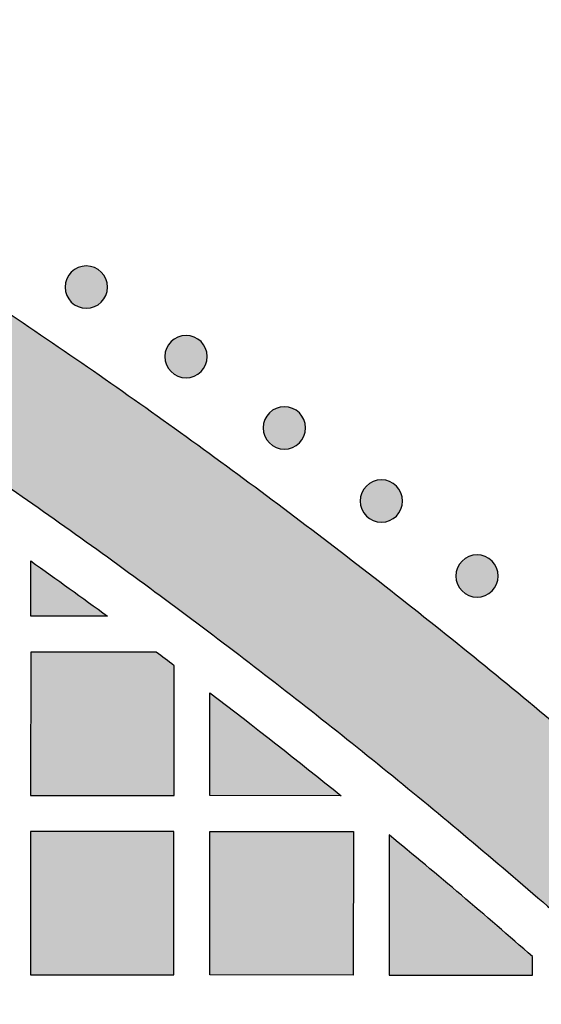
# Model space of a CAD drawing. Header units: millimetres. Extents: x -3873 to -97, y 912 to 4165.
# Tile 355 of 656: x -3028 to -2984, y 1847 to 1929. Entities that reach past the tile are written whole.
import ezdxf

# ---------------------------------------------------------------- set-up
doc = ezdxf.new("R2010")
doc.units = ezdxf.units.MM
doc.layers.add('pattern', color=7, linetype='Continuous', true_color=0x000000)

msp = doc.modelspace()

# ---------------------------------------------------------------- hatches: boundary and pattern name
at = {"layer": 'pattern'}
for points in [[(-2947.833, 1837.914), (-2954.574, 1844.549), (-2961.439, 1851.073), (-2968.426, 1857.481), (-2975.53, 1863.77), (-2982.75, 1869.936), (-2990.082, 1875.978), (-2997.522, 1881.891), (-3005.068, 1887.673), (-3012.716, 1893.321), (-3020.461, 1898.833), (-3028.301, 1904.205), (-3036.232, 1909.437), (-3044.249, 1914.525), (-3052.349, 1919.467), (-3060.528, 1924.261), (-3068.782, 1928.906), (-3067.068, 1914.178), (-3052.065, 1905.251), (-3037.344, 1895.816), (-3022.932, 1885.888), (-3008.853, 1875.481), (-2995.131, 1864.614), (-2981.789, 1853.304), (-2968.847, 1841.571), (-2956.326, 1829.436), (-2944.216, 1816.892), (-2932.507, 1803.928), (-2921.223, 1790.564), (-2910.382, 1776.822), (-2900.002, 1762.723), (-2890.101, 1748.292), (-2880.695, 1733.554), (-2871.796, 1718.533), (-2857.071, 1716.791), (-2861.7, 1725.054), (-2866.479, 1733.242), (-2871.406, 1741.352), (-2876.478, 1749.379), (-2881.695, 1757.319), (-2887.052, 1765.169), (-2892.549, 1772.925), (-2898.183, 1780.584), (-2903.95, 1788.14), (-2909.849, 1795.592), (-2915.877, 1802.935), (-2922.03, 1810.167), (-2928.305, 1817.284), (-2934.699, 1824.282), (-2941.21, 1831.16)], [(-3023.247, 1907.785), (-3023.219, 1907.813), (-3023.19, 1907.84), (-3023.16, 1907.866), (-3023.129, 1907.893), (-3023.097, 1907.918), (-3023.065, 1907.944), (-3023.032, 1907.968), (-3022.998, 1907.992), (-3022.963, 1908.016), (-3022.927, 1908.038), (-3022.89, 1908.06), (-3022.853, 1908.082), (-3022.815, 1908.102), (-3022.776, 1908.122), (-3022.737, 1908.14), (-3022.697, 1908.158), (-3022.656, 1908.175), (-3022.615, 1908.191), (-3022.573, 1908.206), (-3022.53, 1908.221), (-3022.487, 1908.234), (-3022.444, 1908.246), (-3022.4, 1908.256), (-3022.355, 1908.266), (-3022.311, 1908.275), (-3022.266, 1908.283), (-3022.221, 1908.289), (-3022.175, 1908.294), (-3022.129, 1908.298), (-3022.084, 1908.301), (-3022.038, 1908.303), (-3021.992, 1908.304), (-3021.946, 1908.303), (-3021.9, 1908.301), (-3021.854, 1908.298), (-3021.809, 1908.294), (-3021.763, 1908.289), (-3021.718, 1908.282), (-3021.673, 1908.274), (-3021.628, 1908.266), (-3021.584, 1908.256), (-3021.54, 1908.245), (-3021.497, 1908.233), (-3021.454, 1908.22), (-3021.411, 1908.205), (-3021.369, 1908.19), (-3021.328, 1908.174), (-3021.287, 1908.157), (-3021.247, 1908.139), (-3021.208, 1908.12), (-3021.169, 1908.1), (-3021.131, 1908.08), (-3021.094, 1908.059), (-3021.057, 1908.037), (-3021.022, 1908.014), (-3020.987, 1907.99), (-3020.953, 1907.966), (-3020.919, 1907.942), (-3020.887, 1907.916), (-3020.855, 1907.891), (-3020.825, 1907.864), (-3020.795, 1907.837), (-3020.766, 1907.81), (-3020.738, 1907.783), (-3020.71, 1907.755), (-3020.683, 1907.726), (-3020.656, 1907.696), (-3020.63, 1907.665), (-3020.604, 1907.633), (-3020.579, 1907.601), (-3020.555, 1907.567), (-3020.531, 1907.533), (-3020.507, 1907.498), (-3020.485, 1907.463), (-3020.463, 1907.426), (-3020.441, 1907.389), (-3020.421, 1907.351), (-3020.401, 1907.312), (-3020.382, 1907.273), (-3020.365, 1907.232), (-3020.348, 1907.192), (-3020.332, 1907.15), (-3020.316, 1907.108), (-3020.302, 1907.066), (-3020.289, 1907.023), (-3020.277, 1906.979), (-3020.266, 1906.936), (-3020.257, 1906.891), (-3020.248, 1906.847), (-3020.24, 1906.802), (-3020.234, 1906.756), (-3020.229, 1906.711), (-3020.224, 1906.665), (-3020.222, 1906.619), (-3020.22, 1906.574), (-3020.219, 1906.528), (-3020.22, 1906.482), (-3020.222, 1906.436), (-3020.225, 1906.39), (-3020.229, 1906.344), (-3020.234, 1906.299), (-3020.241, 1906.254), (-3020.248, 1906.209), (-3020.257, 1906.164), (-3020.267, 1906.12), (-3020.278, 1906.076), (-3020.29, 1906.032), (-3020.303, 1905.989), (-3020.318, 1905.947), (-3020.333, 1905.905), (-3020.349, 1905.864), (-3020.366, 1905.823), (-3020.384, 1905.783), (-3020.403, 1905.744), (-3020.422, 1905.705), (-3020.443, 1905.667), (-3020.464, 1905.63), (-3020.486, 1905.593), (-3020.509, 1905.557), (-3020.533, 1905.523), (-3020.557, 1905.488), (-3020.581, 1905.455), (-3020.607, 1905.423), (-3020.632, 1905.391), (-3020.659, 1905.36), (-3020.685, 1905.331), (-3020.713, 1905.302), (-3020.74, 1905.273), (-3020.768, 1905.246), (-3020.797, 1905.219), (-3020.827, 1905.192), (-3020.858, 1905.166), (-3020.89, 1905.14), (-3020.922, 1905.115), (-3020.955, 1905.09), (-3020.99, 1905.066), (-3021.025, 1905.043), (-3021.06, 1905.02), (-3021.097, 1904.998), (-3021.134, 1904.977), (-3021.172, 1904.957), (-3021.211, 1904.937), (-3021.25, 1904.918), (-3021.29, 1904.9), (-3021.331, 1904.883), (-3021.373, 1904.867), (-3021.414, 1904.852), (-3021.457, 1904.838), (-3021.5, 1904.825), (-3021.543, 1904.813), (-3021.587, 1904.802), (-3021.632, 1904.792), (-3021.676, 1904.784), (-3021.721, 1904.776), (-3021.767, 1904.77), (-3021.812, 1904.764), (-3021.858, 1904.76), (-3021.903, 1904.757), (-3021.949, 1904.756), (-3021.995, 1904.755), (-3022.041, 1904.756), (-3022.087, 1904.757), (-3022.133, 1904.76), (-3022.179, 1904.765), (-3022.224, 1904.77), (-3022.269, 1904.777), (-3022.314, 1904.784), (-3022.359, 1904.793), (-3022.403, 1904.803), (-3022.447, 1904.814), (-3022.49, 1904.826), (-3022.533, 1904.839), (-3022.576, 1904.853), (-3022.618, 1904.868), (-3022.659, 1904.885), (-3022.7, 1904.902), (-3022.74, 1904.92), (-3022.779, 1904.938), (-3022.818, 1904.958), (-3022.856, 1904.979), (-3022.893, 1905), (-3022.93, 1905.022), (-3022.965, 1905.045), (-3023, 1905.068), (-3023.034, 1905.092), (-3023.068, 1905.117), (-3023.1, 1905.142), (-3023.132, 1905.168), (-3023.162, 1905.194), (-3023.192, 1905.221), (-3023.221, 1905.248), (-3023.249, 1905.276), (-3023.277, 1905.304), (-3023.304, 1905.333), (-3023.331, 1905.363), (-3023.357, 1905.394), (-3023.383, 1905.425), (-3023.408, 1905.458), (-3023.432, 1905.491), (-3023.457, 1905.525), (-3023.48, 1905.56), (-3023.503, 1905.596), (-3023.525, 1905.633), (-3023.546, 1905.67), (-3023.566, 1905.708), (-3023.586, 1905.747), (-3023.605, 1905.786), (-3023.623, 1905.826), (-3023.64, 1905.867), (-3023.656, 1905.908), (-3023.671, 1905.95), (-3023.685, 1905.993), (-3023.698, 1906.036), (-3023.71, 1906.079), (-3023.721, 1906.123), (-3023.731, 1906.167), (-3023.739, 1906.212), (-3023.747, 1906.257), (-3023.753, 1906.302), (-3023.759, 1906.348), (-3023.763, 1906.393), (-3023.766, 1906.439), (-3023.767, 1906.485), (-3023.768, 1906.531), (-3023.767, 1906.577), (-3023.765, 1906.623), (-3023.762, 1906.669), (-3023.758, 1906.714), (-3023.753, 1906.76), (-3023.746, 1906.805), (-3023.739, 1906.85), (-3023.73, 1906.895), (-3023.72, 1906.939), (-3023.709, 1906.983), (-3023.697, 1907.026), (-3023.684, 1907.069), (-3023.67, 1907.112), (-3023.654, 1907.154), (-3023.638, 1907.195), (-3023.621, 1907.236), (-3023.603, 1907.276), (-3023.584, 1907.315), (-3023.565, 1907.354), (-3023.544, 1907.392), (-3023.523, 1907.429), (-3023.501, 1907.465), (-3023.478, 1907.501), (-3023.455, 1907.536), (-3023.431, 1907.57), (-3023.406, 1907.603), (-3023.381, 1907.636), (-3023.355, 1907.667), (-3023.328, 1907.698), (-3023.302, 1907.728), (-3023.275, 1907.757)], [(-3014.91, 1901.972), (-3014.882, 1902), (-3014.853, 1902.027), (-3014.823, 1902.054), (-3014.792, 1902.08), (-3014.76, 1902.106), (-3014.728, 1902.131), (-3014.695, 1902.155), (-3014.66, 1902.179), (-3014.625, 1902.203), (-3014.59, 1902.225), (-3014.553, 1902.247), (-3014.516, 1902.269), (-3014.478, 1902.289), (-3014.439, 1902.309), (-3014.4, 1902.328), (-3014.36, 1902.345), (-3014.319, 1902.362), (-3014.277, 1902.379), (-3014.236, 1902.394), (-3014.193, 1902.408), (-3014.15, 1902.421), (-3014.107, 1902.433), (-3014.063, 1902.444), (-3014.018, 1902.453), (-3013.974, 1902.462), (-3013.929, 1902.47), (-3013.883, 1902.476), (-3013.838, 1902.481), (-3013.792, 1902.486), (-3013.747, 1902.488), (-3013.701, 1902.49), (-3013.655, 1902.491), (-3013.609, 1902.49), (-3013.563, 1902.488), (-3013.517, 1902.485), (-3013.471, 1902.481), (-3013.426, 1902.476), (-3013.381, 1902.469), (-3013.336, 1902.462), (-3013.291, 1902.453), (-3013.247, 1902.443), (-3013.203, 1902.432), (-3013.16, 1902.42), (-3013.117, 1902.407), (-3013.074, 1902.392), (-3013.032, 1902.377), (-3012.991, 1902.361), (-3012.95, 1902.344), (-3012.91, 1902.326), (-3012.871, 1902.307), (-3012.832, 1902.288), (-3012.794, 1902.267), (-3012.757, 1902.246), (-3012.72, 1902.224), (-3012.685, 1902.201), (-3012.65, 1902.177), (-3012.616, 1902.153), (-3012.582, 1902.129), (-3012.55, 1902.103), (-3012.518, 1902.078), (-3012.488, 1902.051), (-3012.458, 1902.025), (-3012.429, 1901.997), (-3012.401, 1901.97), (-3012.373, 1901.942), (-3012.346, 1901.913), (-3012.319, 1901.883), (-3012.293, 1901.852), (-3012.267, 1901.82), (-3012.242, 1901.788), (-3012.217, 1901.755), (-3012.193, 1901.72), (-3012.17, 1901.685), (-3012.147, 1901.65), (-3012.125, 1901.613), (-3012.104, 1901.576), (-3012.084, 1901.538), (-3012.064, 1901.499), (-3012.045, 1901.46), (-3012.027, 1901.42), (-3012.01, 1901.379), (-3011.994, 1901.337), (-3011.979, 1901.296), (-3011.965, 1901.253), (-3011.952, 1901.21), (-3011.94, 1901.167), (-3011.929, 1901.123), (-3011.919, 1901.078), (-3011.911, 1901.034), (-3011.903, 1900.989), (-3011.897, 1900.943), (-3011.891, 1900.898), (-3011.887, 1900.852), (-3011.884, 1900.807), (-3011.883, 1900.761), (-3011.882, 1900.715), (-3011.883, 1900.669), (-3011.885, 1900.623), (-3011.888, 1900.577), (-3011.892, 1900.532), (-3011.897, 1900.486), (-3011.904, 1900.441), (-3011.911, 1900.396), (-3011.92, 1900.351), (-3011.93, 1900.307), (-3011.941, 1900.263), (-3011.953, 1900.22), (-3011.966, 1900.177), (-3011.98, 1900.134), (-3011.996, 1900.092), (-3012.012, 1900.051), (-3012.029, 1900.01), (-3012.047, 1899.97), (-3012.066, 1899.931), (-3012.085, 1899.892), (-3012.106, 1899.854), (-3012.127, 1899.817), (-3012.149, 1899.78), (-3012.172, 1899.745), (-3012.195, 1899.71), (-3012.219, 1899.676), (-3012.244, 1899.642), (-3012.269, 1899.61), (-3012.295, 1899.578), (-3012.321, 1899.548), (-3012.348, 1899.518), (-3012.375, 1899.489), (-3012.403, 1899.461), (-3012.431, 1899.433), (-3012.46, 1899.406), (-3012.49, 1899.379), (-3012.521, 1899.353), (-3012.553, 1899.327), (-3012.585, 1899.302), (-3012.618, 1899.278), (-3012.652, 1899.254), (-3012.687, 1899.23), (-3012.723, 1899.207), (-3012.76, 1899.185), (-3012.797, 1899.164), (-3012.835, 1899.144), (-3012.874, 1899.124), (-3012.913, 1899.105), (-3012.953, 1899.087), (-3012.994, 1899.07), (-3013.035, 1899.054), (-3013.077, 1899.039), (-3013.12, 1899.025), (-3013.163, 1899.012), (-3013.206, 1899), (-3013.25, 1898.989), (-3013.294, 1898.979), (-3013.339, 1898.971), (-3013.384, 1898.963), (-3013.429, 1898.957), (-3013.475, 1898.951), (-3013.521, 1898.947), (-3013.566, 1898.944), (-3013.612, 1898.943), (-3013.658, 1898.942), (-3013.704, 1898.943), (-3013.75, 1898.945), (-3013.796, 1898.948), (-3013.841, 1898.952), (-3013.887, 1898.957), (-3013.932, 1898.964), (-3013.977, 1898.971), (-3014.022, 1898.98), (-3014.066, 1898.99), (-3014.11, 1899.001), (-3014.153, 1899.013), (-3014.196, 1899.026), (-3014.239, 1899.04), (-3014.281, 1899.056), (-3014.322, 1899.072), (-3014.363, 1899.089), (-3014.403, 1899.107), (-3014.442, 1899.126), (-3014.481, 1899.145), (-3014.519, 1899.166), (-3014.556, 1899.187), (-3014.593, 1899.209), (-3014.628, 1899.232), (-3014.663, 1899.255), (-3014.697, 1899.28), (-3014.731, 1899.304), (-3014.763, 1899.329), (-3014.795, 1899.355), (-3014.825, 1899.382), (-3014.855, 1899.408), (-3014.884, 1899.435), (-3014.912, 1899.463), (-3014.94, 1899.491), (-3014.967, 1899.52), (-3014.994, 1899.55), (-3015.02, 1899.581), (-3015.046, 1899.613), (-3015.071, 1899.645), (-3015.095, 1899.678), (-3015.119, 1899.712), (-3015.143, 1899.747), (-3015.165, 1899.783), (-3015.187, 1899.82), (-3015.209, 1899.857), (-3015.229, 1899.895), (-3015.249, 1899.934), (-3015.268, 1899.973), (-3015.285, 1900.013), (-3015.302, 1900.054), (-3015.318, 1900.095), (-3015.334, 1900.137), (-3015.348, 1900.18), (-3015.361, 1900.223), (-3015.373, 1900.266), (-3015.384, 1900.31), (-3015.393, 1900.355), (-3015.402, 1900.399), (-3015.41, 1900.444), (-3015.416, 1900.489), (-3015.421, 1900.535), (-3015.426, 1900.581), (-3015.428, 1900.626), (-3015.43, 1900.672), (-3015.431, 1900.718), (-3015.43, 1900.764), (-3015.428, 1900.81), (-3015.425, 1900.856), (-3015.421, 1900.901), (-3015.416, 1900.947), (-3015.409, 1900.992), (-3015.402, 1901.037), (-3015.393, 1901.082), (-3015.383, 1901.126), (-3015.372, 1901.17), (-3015.36, 1901.213), (-3015.347, 1901.256), (-3015.332, 1901.299), (-3015.317, 1901.341), (-3015.301, 1901.382), (-3015.284, 1901.423), (-3015.266, 1901.463), (-3015.247, 1901.502), (-3015.228, 1901.541), (-3015.207, 1901.579), (-3015.186, 1901.616), (-3015.164, 1901.653), (-3015.141, 1901.688), (-3015.117, 1901.723), (-3015.093, 1901.757), (-3015.069, 1901.791), (-3015.043, 1901.823), (-3015.018, 1901.855), (-3014.991, 1901.885), (-3014.965, 1901.915), (-3014.937, 1901.944)], [(-3006.683, 1896.005), (-3006.655, 1896.032), (-3006.626, 1896.059), (-3006.596, 1896.086), (-3006.565, 1896.112), (-3006.533, 1896.138), (-3006.501, 1896.163), (-3006.468, 1896.188), (-3006.433, 1896.212), (-3006.398, 1896.235), (-3006.363, 1896.258), (-3006.326, 1896.28), (-3006.289, 1896.301), (-3006.251, 1896.321), (-3006.212, 1896.341), (-3006.173, 1896.36), (-3006.133, 1896.378), (-3006.092, 1896.395), (-3006.05, 1896.411), (-3006.009, 1896.426), (-3005.966, 1896.44), (-3005.923, 1896.453), (-3005.88, 1896.465), (-3005.836, 1896.476), (-3005.791, 1896.486), (-3005.747, 1896.494), (-3005.702, 1896.502), (-3005.656, 1896.508), (-3005.611, 1896.514), (-3005.565, 1896.518), (-3005.52, 1896.521), (-3005.474, 1896.522), (-3005.428, 1896.523), (-3005.382, 1896.522), (-3005.336, 1896.521), (-3005.29, 1896.518), (-3005.244, 1896.513), (-3005.199, 1896.508), (-3005.154, 1896.501), (-3005.109, 1896.494), (-3005.064, 1896.485), (-3005.02, 1896.475), (-3004.976, 1896.464), (-3004.933, 1896.452), (-3004.89, 1896.439), (-3004.847, 1896.425), (-3004.805, 1896.41), (-3004.764, 1896.393), (-3004.723, 1896.376), (-3004.683, 1896.358), (-3004.644, 1896.34), (-3004.605, 1896.32), (-3004.567, 1896.299), (-3004.53, 1896.278), (-3004.493, 1896.256), (-3004.458, 1896.233), (-3004.423, 1896.21), (-3004.389, 1896.186), (-3004.355, 1896.161), (-3004.323, 1896.136), (-3004.291, 1896.11), (-3004.261, 1896.084), (-3004.231, 1896.057), (-3004.202, 1896.03), (-3004.174, 1896.002), (-3004.146, 1895.974), (-3004.119, 1895.945), (-3004.092, 1895.915), (-3004.066, 1895.884), (-3004.04, 1895.853), (-3004.015, 1895.82), (-3003.991, 1895.787), (-3003.966, 1895.753), (-3003.943, 1895.718), (-3003.92, 1895.682), (-3003.898, 1895.645), (-3003.877, 1895.608), (-3003.857, 1895.57), (-3003.837, 1895.531), (-3003.818, 1895.492), (-3003.8, 1895.452), (-3003.783, 1895.411), (-3003.767, 1895.37), (-3003.752, 1895.328), (-3003.738, 1895.285), (-3003.725, 1895.242), (-3003.713, 1895.199), (-3003.702, 1895.155), (-3003.692, 1895.111), (-3003.684, 1895.066), (-3003.676, 1895.021), (-3003.67, 1894.976), (-3003.664, 1894.93), (-3003.66, 1894.885), (-3003.657, 1894.839), (-3003.656, 1894.793), (-3003.655, 1894.747), (-3003.656, 1894.701), (-3003.658, 1894.655), (-3003.661, 1894.609), (-3003.665, 1894.564), (-3003.67, 1894.518), (-3003.677, 1894.473), (-3003.684, 1894.428), (-3003.693, 1894.383), (-3003.703, 1894.339), (-3003.714, 1894.295), (-3003.726, 1894.252), (-3003.739, 1894.209), (-3003.753, 1894.166), (-3003.769, 1894.124), (-3003.785, 1894.083), (-3003.802, 1894.042), (-3003.82, 1894.002), (-3003.839, 1893.963), (-3003.858, 1893.924), (-3003.879, 1893.886), (-3003.9, 1893.849), (-3003.922, 1893.813), (-3003.945, 1893.777), (-3003.968, 1893.742), (-3003.992, 1893.708), (-3004.017, 1893.675), (-3004.042, 1893.642), (-3004.068, 1893.611), (-3004.095, 1893.58), (-3004.121, 1893.55), (-3004.148, 1893.521), (-3004.176, 1893.493), (-3004.204, 1893.465), (-3004.233, 1893.438), (-3004.263, 1893.412), (-3004.294, 1893.385), (-3004.326, 1893.36), (-3004.358, 1893.334), (-3004.391, 1893.31), (-3004.425, 1893.286), (-3004.46, 1893.262), (-3004.496, 1893.24), (-3004.533, 1893.218), (-3004.57, 1893.196), (-3004.608, 1893.176), (-3004.647, 1893.156), (-3004.686, 1893.138), (-3004.726, 1893.12), (-3004.767, 1893.103), (-3004.808, 1893.087), (-3004.85, 1893.072), (-3004.893, 1893.057), (-3004.936, 1893.044), (-3004.979, 1893.032), (-3005.023, 1893.022), (-3005.068, 1893.012), (-3005.112, 1893.003), (-3005.157, 1892.995), (-3005.202, 1892.989), (-3005.248, 1892.984), (-3005.294, 1892.98), (-3005.339, 1892.977), (-3005.385, 1892.975), (-3005.431, 1892.974), (-3005.477, 1892.975), (-3005.523, 1892.977), (-3005.569, 1892.98), (-3005.614, 1892.984), (-3005.66, 1892.989), (-3005.705, 1892.996), (-3005.75, 1893.004), (-3005.795, 1893.012), (-3005.839, 1893.022), (-3005.883, 1893.033), (-3005.926, 1893.045), (-3005.969, 1893.058), (-3006.012, 1893.073), (-3006.054, 1893.088), (-3006.095, 1893.104), (-3006.136, 1893.121), (-3006.176, 1893.139), (-3006.215, 1893.158), (-3006.254, 1893.178), (-3006.292, 1893.198), (-3006.329, 1893.219), (-3006.366, 1893.241), (-3006.401, 1893.264), (-3006.436, 1893.288), (-3006.47, 1893.312), (-3006.504, 1893.336), (-3006.536, 1893.362), (-3006.568, 1893.387), (-3006.598, 1893.414), (-3006.628, 1893.441), (-3006.657, 1893.468), (-3006.685, 1893.495), (-3006.713, 1893.523), (-3006.74, 1893.552), (-3006.767, 1893.582), (-3006.793, 1893.613), (-3006.819, 1893.645), (-3006.844, 1893.677), (-3006.868, 1893.711), (-3006.892, 1893.745), (-3006.916, 1893.78), (-3006.938, 1893.815), (-3006.96, 1893.852), (-3006.982, 1893.889), (-3007.002, 1893.927), (-3007.022, 1893.966), (-3007.041, 1894.005), (-3007.058, 1894.046), (-3007.075, 1894.086), (-3007.091, 1894.128), (-3007.107, 1894.17), (-3007.121, 1894.212), (-3007.134, 1894.255), (-3007.146, 1894.299), (-3007.157, 1894.342), (-3007.166, 1894.387), (-3007.175, 1894.431), (-3007.183, 1894.476), (-3007.189, 1894.522), (-3007.194, 1894.567), (-3007.199, 1894.613), (-3007.201, 1894.659), (-3007.203, 1894.704), (-3007.204, 1894.75), (-3007.203, 1894.796), (-3007.201, 1894.842), (-3007.198, 1894.888), (-3007.194, 1894.934), (-3007.189, 1894.979), (-3007.182, 1895.024), (-3007.175, 1895.069), (-3007.166, 1895.114), (-3007.156, 1895.158), (-3007.145, 1895.202), (-3007.133, 1895.246), (-3007.12, 1895.289), (-3007.105, 1895.331), (-3007.09, 1895.373), (-3007.074, 1895.414), (-3007.057, 1895.455), (-3007.039, 1895.495), (-3007.02, 1895.534), (-3007.001, 1895.573), (-3006.98, 1895.611), (-3006.959, 1895.648), (-3006.937, 1895.685), (-3006.914, 1895.721), (-3006.89, 1895.755), (-3006.866, 1895.79), (-3006.842, 1895.823), (-3006.816, 1895.855), (-3006.791, 1895.887), (-3006.764, 1895.918), (-3006.738, 1895.947), (-3006.71, 1895.976)], [(-2998.569, 1889.884), (-2998.541, 1889.911), (-2998.512, 1889.939), (-2998.482, 1889.965), (-2998.451, 1889.992), (-2998.419, 1890.017), (-2998.387, 1890.042), (-2998.354, 1890.067), (-2998.319, 1890.091), (-2998.285, 1890.114), (-2998.249, 1890.137), (-2998.212, 1890.159), (-2998.175, 1890.18), (-2998.137, 1890.201), (-2998.098, 1890.22), (-2998.059, 1890.239), (-2998.019, 1890.257), (-2997.978, 1890.274), (-2997.937, 1890.29), (-2997.895, 1890.305), (-2997.852, 1890.319), (-2997.809, 1890.332), (-2997.766, 1890.344), (-2997.722, 1890.355), (-2997.677, 1890.365), (-2997.633, 1890.374), (-2997.588, 1890.381), (-2997.542, 1890.388), (-2997.497, 1890.393), (-2997.451, 1890.397), (-2997.406, 1890.4), (-2997.36, 1890.402), (-2997.314, 1890.402), (-2997.268, 1890.402), (-2997.222, 1890.4), (-2997.176, 1890.397), (-2997.131, 1890.393), (-2997.085, 1890.387), (-2997.04, 1890.381), (-2996.995, 1890.373), (-2996.95, 1890.364), (-2996.906, 1890.355), (-2996.862, 1890.344), (-2996.819, 1890.331), (-2996.776, 1890.318), (-2996.733, 1890.304), (-2996.691, 1890.289), (-2996.65, 1890.273), (-2996.609, 1890.256), (-2996.569, 1890.238), (-2996.53, 1890.219), (-2996.491, 1890.199), (-2996.453, 1890.179), (-2996.416, 1890.157), (-2996.379, 1890.135), (-2996.344, 1890.113), (-2996.309, 1890.089), (-2996.275, 1890.065), (-2996.241, 1890.04), (-2996.209, 1890.015), (-2996.177, 1889.989), (-2996.147, 1889.963), (-2996.117, 1889.936), (-2996.088, 1889.909), (-2996.06, 1889.882), (-2996.032, 1889.853), (-2996.005, 1889.824), (-2995.978, 1889.794), (-2995.952, 1889.764), (-2995.926, 1889.732), (-2995.901, 1889.7), (-2995.877, 1889.666), (-2995.853, 1889.632), (-2995.829, 1889.597), (-2995.806, 1889.561), (-2995.784, 1889.525), (-2995.763, 1889.488), (-2995.743, 1889.45), (-2995.723, 1889.411), (-2995.704, 1889.371), (-2995.686, 1889.331), (-2995.669, 1889.291), (-2995.653, 1889.249), (-2995.638, 1889.207), (-2995.624, 1889.165), (-2995.611, 1889.122), (-2995.599, 1889.078), (-2995.588, 1889.034), (-2995.578, 1888.99), (-2995.57, 1888.945), (-2995.562, 1888.9), (-2995.556, 1888.855), (-2995.55, 1888.81), (-2995.546, 1888.764), (-2995.543, 1888.718), (-2995.542, 1888.672), (-2995.541, 1888.626), (-2995.542, 1888.581), (-2995.544, 1888.535), (-2995.547, 1888.489), (-2995.551, 1888.443), (-2995.556, 1888.398), (-2995.563, 1888.353), (-2995.57, 1888.308), (-2995.579, 1888.263), (-2995.589, 1888.219), (-2995.6, 1888.175), (-2995.612, 1888.131), (-2995.625, 1888.088), (-2995.639, 1888.046), (-2995.655, 1888.004), (-2995.671, 1887.963), (-2995.688, 1887.922), (-2995.706, 1887.882), (-2995.725, 1887.842), (-2995.744, 1887.804), (-2995.765, 1887.766), (-2995.786, 1887.728), (-2995.808, 1887.692), (-2995.831, 1887.656), (-2995.854, 1887.621), (-2995.879, 1887.587), (-2995.903, 1887.554), (-2995.928, 1887.522), (-2995.954, 1887.49), (-2995.981, 1887.459), (-2996.007, 1887.429), (-2996.034, 1887.4), (-2996.062, 1887.372), (-2996.09, 1887.345), (-2996.119, 1887.318), (-2996.149, 1887.291), (-2996.18, 1887.265), (-2996.212, 1887.239), (-2996.244, 1887.214), (-2996.277, 1887.189), (-2996.311, 1887.165), (-2996.346, 1887.142), (-2996.382, 1887.119), (-2996.419, 1887.097), (-2996.456, 1887.076), (-2996.494, 1887.055), (-2996.533, 1887.036), (-2996.572, 1887.017), (-2996.612, 1886.999), (-2996.653, 1886.982), (-2996.694, 1886.966), (-2996.736, 1886.951), (-2996.779, 1886.937), (-2996.822, 1886.924), (-2996.865, 1886.912), (-2996.909, 1886.901), (-2996.954, 1886.891), (-2996.998, 1886.882), (-2997.043, 1886.875), (-2997.088, 1886.868), (-2997.134, 1886.863), (-2997.18, 1886.859), (-2997.225, 1886.856), (-2997.271, 1886.854), (-2997.317, 1886.854), (-2997.363, 1886.854), (-2997.409, 1886.856), (-2997.455, 1886.859), (-2997.5, 1886.863), (-2997.546, 1886.869), (-2997.591, 1886.875), (-2997.636, 1886.883), (-2997.681, 1886.892), (-2997.725, 1886.902), (-2997.769, 1886.913), (-2997.812, 1886.925), (-2997.855, 1886.938), (-2997.898, 1886.952), (-2997.94, 1886.967), (-2997.981, 1886.983), (-2998.022, 1887), (-2998.062, 1887.018), (-2998.101, 1887.037), (-2998.14, 1887.057), (-2998.178, 1887.078), (-2998.215, 1887.099), (-2998.252, 1887.121), (-2998.287, 1887.144), (-2998.322, 1887.167), (-2998.356, 1887.191), (-2998.39, 1887.216), (-2998.422, 1887.241), (-2998.454, 1887.267), (-2998.484, 1887.293), (-2998.514, 1887.32), (-2998.543, 1887.347), (-2998.571, 1887.375), (-2998.599, 1887.403), (-2998.626, 1887.432), (-2998.653, 1887.462), (-2998.679, 1887.493), (-2998.705, 1887.524), (-2998.73, 1887.557), (-2998.754, 1887.59), (-2998.778, 1887.624), (-2998.802, 1887.659), (-2998.824, 1887.695), (-2998.846, 1887.731), (-2998.868, 1887.769), (-2998.888, 1887.807), (-2998.908, 1887.845), (-2998.927, 1887.885), (-2998.944, 1887.925), (-2998.961, 1887.966), (-2998.978, 1888.007), (-2998.993, 1888.049), (-2999.007, 1888.092), (-2999.02, 1888.135), (-2999.032, 1888.178), (-2999.043, 1888.222), (-2999.052, 1888.266), (-2999.061, 1888.311), (-2999.069, 1888.356), (-2999.075, 1888.401), (-2999.08, 1888.447), (-2999.085, 1888.492), (-2999.087, 1888.538), (-2999.089, 1888.584), (-2999.09, 1888.63), (-2999.089, 1888.676), (-2999.087, 1888.722), (-2999.084, 1888.767), (-2999.08, 1888.813), (-2999.075, 1888.859), (-2999.068, 1888.904), (-2999.061, 1888.949), (-2999.052, 1888.993), (-2999.042, 1889.038), (-2999.031, 1889.082), (-2999.019, 1889.125), (-2999.006, 1889.168), (-2998.991, 1889.21), (-2998.976, 1889.252), (-2998.96, 1889.294), (-2998.943, 1889.334), (-2998.925, 1889.374), (-2998.906, 1889.414), (-2998.887, 1889.453), (-2998.866, 1889.491), (-2998.845, 1889.528), (-2998.823, 1889.564), (-2998.8, 1889.6), (-2998.776, 1889.635), (-2998.752, 1889.669), (-2998.728, 1889.702), (-2998.702, 1889.735), (-2998.677, 1889.766), (-2998.65, 1889.797), (-2998.624, 1889.827), (-2998.596, 1889.856)], [(-3026.64, 1883.614), (-3020.215, 1878.985), (-3026.645, 1878.991)], [(-2990.571, 1883.613), (-2990.543, 1883.64), (-2990.514, 1883.667), (-2990.484, 1883.694), (-2990.453, 1883.72), (-2990.421, 1883.746), (-2990.389, 1883.771), (-2990.355, 1883.796), (-2990.321, 1883.82), (-2990.286, 1883.843), (-2990.251, 1883.866), (-2990.214, 1883.888), (-2990.177, 1883.909), (-2990.139, 1883.93), (-2990.1, 1883.949), (-2990.061, 1883.968), (-2990.021, 1883.986), (-2989.98, 1884.003), (-2989.938, 1884.019), (-2989.896, 1884.034), (-2989.854, 1884.048), (-2989.811, 1884.061), (-2989.768, 1884.073), (-2989.724, 1884.084), (-2989.679, 1884.094), (-2989.635, 1884.103), (-2989.59, 1884.11), (-2989.544, 1884.117), (-2989.499, 1884.122), (-2989.453, 1884.126), (-2989.407, 1884.129), (-2989.362, 1884.131), (-2989.316, 1884.131), (-2989.27, 1884.131), (-2989.224, 1884.129), (-2989.178, 1884.126), (-2989.132, 1884.122), (-2989.087, 1884.116), (-2989.042, 1884.11), (-2988.997, 1884.102), (-2988.952, 1884.093), (-2988.908, 1884.083), (-2988.864, 1884.072), (-2988.821, 1884.06), (-2988.778, 1884.047), (-2988.735, 1884.033), (-2988.693, 1884.018), (-2988.652, 1884.002), (-2988.611, 1883.985), (-2988.571, 1883.967), (-2988.532, 1883.948), (-2988.493, 1883.928), (-2988.455, 1883.908), (-2988.418, 1883.886), (-2988.381, 1883.864), (-2988.345, 1883.841), (-2988.311, 1883.818), (-2988.277, 1883.794), (-2988.243, 1883.769), (-2988.211, 1883.744), (-2988.179, 1883.718), (-2988.149, 1883.692), (-2988.119, 1883.665), (-2988.09, 1883.638), (-2988.062, 1883.61), (-2988.034, 1883.582), (-2988.007, 1883.553), (-2987.98, 1883.523), (-2987.954, 1883.492), (-2987.928, 1883.461), (-2987.903, 1883.428), (-2987.878, 1883.395), (-2987.854, 1883.361), (-2987.831, 1883.326), (-2987.808, 1883.29), (-2987.786, 1883.254), (-2987.765, 1883.216), (-2987.745, 1883.178), (-2987.725, 1883.14), (-2987.706, 1883.1), (-2987.688, 1883.06), (-2987.671, 1883.019), (-2987.655, 1882.978), (-2987.64, 1882.936), (-2987.626, 1882.894), (-2987.613, 1882.851), (-2987.601, 1882.807), (-2987.59, 1882.763), (-2987.58, 1882.719), (-2987.572, 1882.674), (-2987.564, 1882.629), (-2987.558, 1882.584), (-2987.552, 1882.538), (-2987.548, 1882.493), (-2987.545, 1882.447), (-2987.544, 1882.401), (-2987.543, 1882.355), (-2987.544, 1882.309), (-2987.546, 1882.263), (-2987.549, 1882.218), (-2987.553, 1882.172), (-2987.558, 1882.127), (-2987.565, 1882.081), (-2987.572, 1882.036), (-2987.581, 1881.992), (-2987.591, 1881.947), (-2987.602, 1881.904), (-2987.614, 1881.86), (-2987.627, 1881.817), (-2987.641, 1881.775), (-2987.656, 1881.733), (-2987.673, 1881.691), (-2987.69, 1881.651), (-2987.708, 1881.611), (-2987.727, 1881.571), (-2987.746, 1881.532), (-2987.767, 1881.494), (-2987.788, 1881.457), (-2987.81, 1881.421), (-2987.833, 1881.385), (-2987.856, 1881.35), (-2987.88, 1881.316), (-2987.905, 1881.283), (-2987.93, 1881.25), (-2987.956, 1881.219), (-2987.982, 1881.188), (-2988.009, 1881.158), (-2988.036, 1881.129), (-2988.064, 1881.101), (-2988.092, 1881.074), (-2988.121, 1881.046), (-2988.151, 1881.02), (-2988.182, 1880.994), (-2988.213, 1880.968), (-2988.246, 1880.943), (-2988.279, 1880.918), (-2988.313, 1880.894), (-2988.348, 1880.871), (-2988.384, 1880.848), (-2988.421, 1880.826), (-2988.458, 1880.805), (-2988.496, 1880.784), (-2988.535, 1880.765), (-2988.574, 1880.746), (-2988.614, 1880.728), (-2988.655, 1880.711), (-2988.696, 1880.695), (-2988.738, 1880.68), (-2988.781, 1880.666), (-2988.824, 1880.653), (-2988.867, 1880.641), (-2988.911, 1880.63), (-2988.955, 1880.62), (-2989, 1880.611), (-2989.045, 1880.604), (-2989.09, 1880.597), (-2989.136, 1880.592), (-2989.181, 1880.588), (-2989.227, 1880.585), (-2989.273, 1880.583), (-2989.319, 1880.583), (-2989.365, 1880.583), (-2989.411, 1880.585), (-2989.457, 1880.588), (-2989.502, 1880.592), (-2989.548, 1880.598), (-2989.593, 1880.604), (-2989.638, 1880.612), (-2989.683, 1880.621), (-2989.727, 1880.631), (-2989.771, 1880.642), (-2989.814, 1880.654), (-2989.857, 1880.667), (-2989.9, 1880.681), (-2989.942, 1880.696), (-2989.983, 1880.712), (-2990.024, 1880.729), (-2990.064, 1880.747), (-2990.103, 1880.766), (-2990.142, 1880.786), (-2990.18, 1880.806), (-2990.217, 1880.828), (-2990.254, 1880.85), (-2990.289, 1880.872), (-2990.324, 1880.896), (-2990.358, 1880.92), (-2990.391, 1880.945), (-2990.424, 1880.97), (-2990.455, 1880.996), (-2990.486, 1881.022), (-2990.516, 1881.049), (-2990.545, 1881.076), (-2990.573, 1881.103), (-2990.601, 1881.132), (-2990.628, 1881.161), (-2990.655, 1881.191), (-2990.681, 1881.221), (-2990.706, 1881.253), (-2990.732, 1881.285), (-2990.756, 1881.319), (-2990.78, 1881.353), (-2990.804, 1881.388), (-2990.826, 1881.424), (-2990.848, 1881.46), (-2990.87, 1881.497), (-2990.89, 1881.535), (-2990.91, 1881.574), (-2990.928, 1881.614), (-2990.946, 1881.654), (-2990.963, 1881.695), (-2990.979, 1881.736), (-2990.995, 1881.778), (-2991.009, 1881.82), (-2991.022, 1881.863), (-2991.034, 1881.907), (-2991.045, 1881.951), (-2991.054, 1881.995), (-2991.063, 1882.04), (-2991.071, 1882.085), (-2991.077, 1882.13), (-2991.082, 1882.175), (-2991.086, 1882.221), (-2991.089, 1882.267), (-2991.091, 1882.313), (-2991.092, 1882.359), (-2991.091, 1882.405), (-2991.089, 1882.45), (-2991.086, 1882.496), (-2991.082, 1882.542), (-2991.077, 1882.587), (-2991.07, 1882.633), (-2991.062, 1882.677), (-2991.054, 1882.722), (-2991.044, 1882.766), (-2991.033, 1882.81), (-2991.021, 1882.854), (-2991.008, 1882.897), (-2990.993, 1882.939), (-2990.978, 1882.981), (-2990.962, 1883.022), (-2990.945, 1883.063), (-2990.927, 1883.103), (-2990.908, 1883.143), (-2990.888, 1883.181), (-2990.868, 1883.219), (-2990.847, 1883.257), (-2990.825, 1883.293), (-2990.802, 1883.329), (-2990.778, 1883.364), (-2990.754, 1883.398), (-2990.73, 1883.431), (-2990.704, 1883.463), (-2990.679, 1883.495), (-2990.652, 1883.526), (-2990.626, 1883.556), (-2990.598, 1883.585)], [(-3014.649, 1874.854), (-3016.152, 1875.981), (-3026.648, 1875.991), (-3026.659, 1863.991), (-3014.659, 1863.98)], [(-3000.681, 1863.967), (-3011.659, 1863.977), (-3011.651, 1872.581)], [(-3026.662, 1860.991), (-3026.673, 1848.991), (-3014.673, 1848.98), (-3014.662, 1860.98)], [(-3011.662, 1860.977), (-2999.662, 1860.965), (-2999.673, 1848.966), (-3011.673, 1848.977)], [(-2984.672, 1850.506), (-2996.662, 1860.689), (-2996.673, 1848.963), (-2984.673, 1848.951)]]:
    msp.add_hatch(color=256, dxfattribs=at).paths.add_polyline_path(points, flags=0)

# ---------------------------------------------------------------- linework, layer by layer
for points in [[(-3020.215, 1878.985), (-3026.645, 1878.991), (-3026.64, 1883.614)], [(-3016.152, 1875.981), (-3026.648, 1875.991), (-3026.659, 1863.991), (-3014.659, 1863.98), (-3014.649, 1874.854)], [(-3000.681, 1863.967), (-3011.659, 1863.977), (-3011.651, 1872.581)], [(-2996.662, 1860.689), (-2996.673, 1848.963), (-2984.673, 1848.951), (-2984.672, 1850.506)]]:
    msp.add_lwpolyline(points, dxfattribs=at)
for points in [[(-3026.662, 1860.991), (-3026.673, 1848.991), (-3014.673, 1848.98), (-3014.662, 1860.98)], [(-3011.662, 1860.977), (-2999.662, 1860.965), (-2999.673, 1848.966), (-3011.673, 1848.977)]]:
    msp.add_lwpolyline(points, close=True, dxfattribs=at)
at = {"layer": 'pattern', "extrusion": (0, 0, -1)}
for centre in [(3021.994, 1906.529), (3013.656, 1900.716), (3005.429, 1894.749), (2997.315, 1888.628), (2989.317, 1882.357)]:
    msp.add_circle(centre, 1.774, dxfattribs=at)
for start, end in [(125.33297, 126.2024), (127.37649, 128.90782)]:
    msp.add_arc((3328.453, 1457.868), 521.872, start, end, dxfattribs=at)
at = {"layer": 'pattern'}
for start, end in [(53.03658, 53.24289), (48.79569, 50.52284)]:
    msp.add_arc((-3328.453, 1457.868), 521.872, start, end, dxfattribs=at)
for points, weights in [([(-2947.833, 1837.914), (-3001.796, 1891.979), (-3068.782, 1928.906)], [1, 0.990039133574, 1]), ([(-3067.068, 1914.178), (-3005.984, 1879.188), (-2956.326, 1829.436)], [1, 0.991158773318, 1])]:
    msp.add_rational_spline(points, weights, degree=2, dxfattribs=at)

doc.saveas('drawing.dxf')
